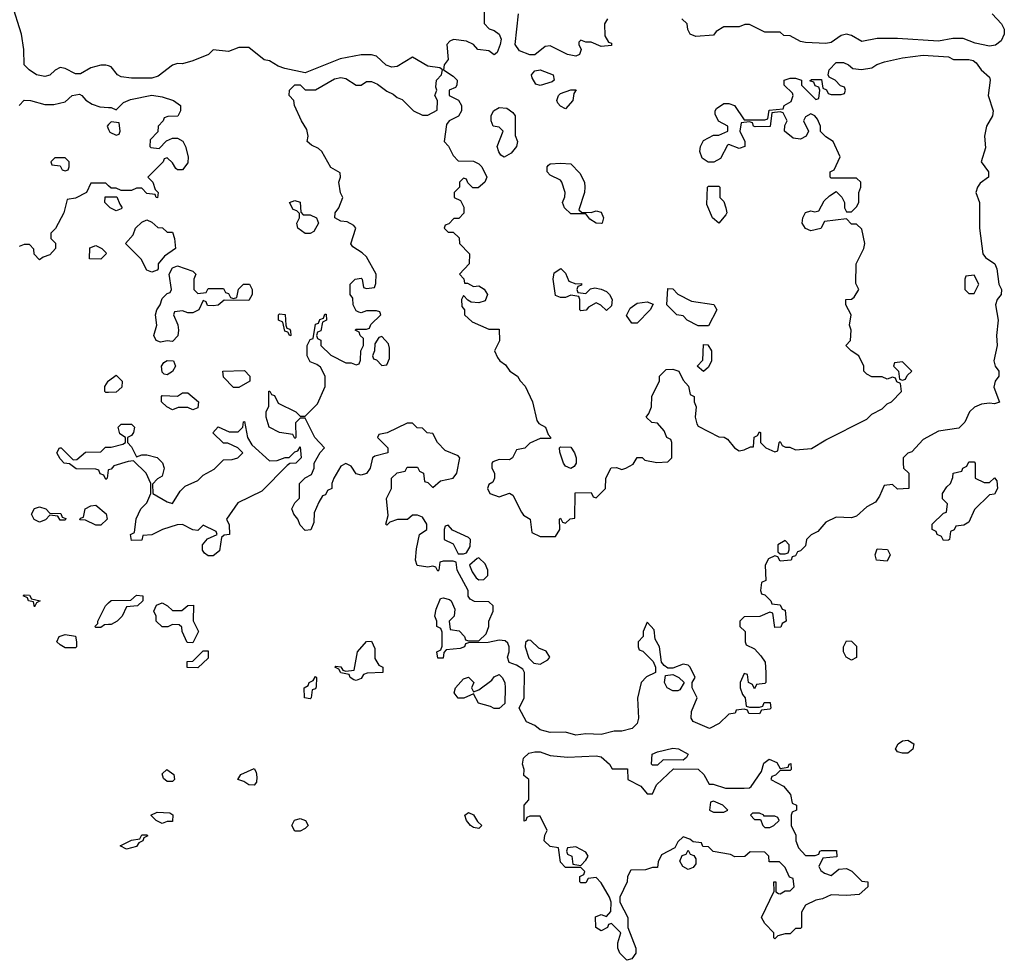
# Model space of a CAD drawing. Header units: inches. Extents: x 2769379 to 2883802, y 684208 to 828654.
# Tile 265 of 298: x 2829652 to 2833508, y 813422 to 817107. Entities that reach past the tile are written whole.
import ezdxf

# ---------------------------------------------------------------- set-up
doc = ezdxf.new("R2010")
doc.units = ezdxf.units.IN
doc.header["$MEASUREMENT"] = 0
doc.layers.add('C8821', color=7, linetype='Continuous')
doc.layers.add('C8831', color=7, linetype='Continuous')

msp = doc.modelspace()

# ---------------------------------------------------------------- linework, layer by layer
at = {"layer": 'C8821', "color": 2, "elevation": 2}
for points in [[(2830000, 816925.5), (2829990, 816929), (2829970, 816928.7), (2829930, 816918), (2829890, 816894), (2829870, 816894), (2829830, 816915.3), (2829810, 816919), (2829790.7, 816909.3), (2829770, 816889.2), (2829750, 816884), (2829718, 816890), (2829689, 816910), (2829669, 816930), (2829668.7, 816990), (2829659, 817050), (2829620.7, 817170)], [(2829650, 816770.8), (2829670, 816790.7), (2829694, 816790), (2829750, 816774.8), (2829785.6, 816774.4), (2829830, 816784.7), (2829858, 816810), (2829885.6, 816814.4), (2829896, 816810), (2829910.7, 816790.7), (2829935.3, 816775.3), (2829965.4, 816765.4), (2830000, 816762.8)], [(2830000, 816696), (2829994, 816690), (2830000, 816677.1)], [(2830000, 816456), (2829990, 816466), (2829930, 816466), (2829914, 816430), (2829870, 816408), (2829838, 816402), (2829824.7, 816350), (2829791.6, 816288.4), (2829774, 816270), (2829774, 816250), (2829791.6, 816231.6), (2829792, 816210), (2829770, 816186), (2829743.6, 816176.4), (2829730, 816166), (2829708.4, 816188.4), (2829707.3, 816207.3), (2829690, 816226), (2829670, 816226), (2829650, 816218)], [(2830000, 816376), (2829986, 816390), (2829987.3, 816412.7), (2830000, 816412.7)], [(2830000, 815646.5), (2829990, 815646), (2829986, 815650), (2829986, 815670), (2829998, 815690), (2830000, 815691.5)], [(2830000, 815342.7), (2829998, 815342), (2829994, 815310), (2829990, 815306), (2829982, 815322), (2829967.3, 815327.3), (2829962, 815342), (2829950, 815346), (2829872.7, 815347.3), (2829847.3, 815367.3), (2829826, 815370), (2829810, 815386), (2829798, 815410), (2829808, 815430), (2829814, 815430), (2829862, 815382), (2829876.4, 815383.6), (2829910, 815412), (2829970, 815414), (2829988.4, 815431.6), (2830000, 815431.8)], [(2830000, 814737.4), (2829983.6, 814736.4), (2829970, 814726), (2829950, 814726), (2829946, 814730), (2829958, 814742), (2829958, 814750), (2829988, 814810), (2830000, 814822)]]:
    msp.add_lwpolyline(points, dxfattribs=at)
for points in [[(2829830, 816566), (2829790, 816566), (2829774, 816550), (2829778, 816538), (2829810, 816534), (2829818, 816518), (2829830, 816514), (2829842, 816518), (2829846, 816530), (2829846, 816550)], [(2829970, 816169), (2829926, 816170), (2829927.3, 816212.7), (2829950, 816222), (2829974, 816210), (2829990, 816194), (2829991.3, 816190)], [(2829950, 815126), (2829910, 815146), (2829887.3, 815147.3), (2829890, 815154), (2829902, 815158), (2829908.9, 815191.1), (2829930, 815202), (2829950, 815204.7), (2829991.1, 815171.1), (2829994, 815150), (2829970, 815126)], [(2829810, 815146), (2829802, 815162), (2829770, 815166), (2829752.7, 815147.3), (2829730, 815138), (2829708.9, 815148.9), (2829698, 815170), (2829710, 815192), (2829730, 815198), (2829754, 815190), (2829770, 815174), (2829812.7, 815172.7), (2829818, 815158), (2829832.7, 815152.7), (2829830, 815146)], [(2829710, 814806), (2829706, 814826), (2829686, 814830), (2829682, 814842), (2829666, 814850), (2829670, 814854), (2829690, 814852), (2829698, 814838), (2829732, 814830), (2829718, 814822)], [(2829830, 814646), (2829810, 814658), (2829798, 814670), (2829806, 814690), (2829830, 814698), (2829870, 814692), (2829874, 814670), (2829874, 814650), (2829870, 814646)]]:
    msp.add_lwpolyline(points, close=True, dxfattribs=at)
at = {"layer": 'C8831', "color": 2, "elevation": 2}
for points in [[(2831471.3, 817150), (2831471.6, 817091.6), (2831491.1, 817071.1), (2831510, 817064.7), (2831530.4, 817050.4), (2831537.3, 817030), (2831534, 817010), (2831522, 816978), (2831510.7, 816969.3), (2831490, 816984), (2831446, 816990), (2831428.9, 817008.9), (2831402, 817022), (2831351.1, 817028.9), (2831336.9, 817023.1), (2831324.7, 817010), (2831330.4, 816950), (2831314.8, 816930), (2831312, 816910), (2831350, 816886), (2831366, 816870), (2831364.7, 816850), (2831358.8, 816841.2), (2831334, 816830), (2831334, 816810), (2831371.1, 816791.1), (2831382, 816770), (2831382, 816750), (2831371.1, 816728.9), (2831334, 816710), (2831323.6, 816696.4), (2831314, 816630), (2831331.6, 816611.6), (2831350, 816574), (2831370, 816554), (2831430, 816552), (2831450, 816542), (2831462, 816530), (2831482, 816490), (2831474, 816470), (2831447.3, 816447.3), (2831427.3, 816447.3), (2831407.3, 816467.3), (2831402, 816482), (2831390, 816486), (2831374, 816470), (2831374, 816450), (2831354, 816430), (2831354, 816410), (2831378, 816398), (2831391.6, 816371.6), (2831391.1, 816348.9), (2831371.6, 816328.4), (2831352.7, 816327.3), (2831332.7, 816307.3), (2831318, 816302), (2831314, 816290), (2831330, 816274), (2831350, 816274), (2831372.7, 816252.7), (2831374, 816230), (2831414, 816190), (2831412, 816150), (2831374, 816110), (2831391.6, 816091.6), (2831394, 816074), (2831406, 816074), (2831430, 816062), (2831450, 816064.7), (2831471.1, 816051.1), (2831484.7, 816030), (2831474.8, 816005.2), (2831450, 815998), (2831420.4, 816000.4), (2831407.3, 816007.3), (2831390, 816026), (2831382, 816010), (2831383.6, 815983.6), (2831394, 815970), (2831394, 815950), (2831423.6, 815923.6), (2831490, 815894), (2831530, 815894), (2831531.1, 815848.9), (2831512, 815810), (2831523.6, 815783.6), (2831532, 815770), (2831554.4, 815754.4), (2831572, 815730), (2831602, 815710), (2831611.6, 815691.6), (2831631.6, 815671.6), (2831661, 815610), (2831676.9, 815536.9), (2831685.4, 815525.4), (2831711.3, 815510), (2831722, 815482), (2831732, 815470), (2831730, 815466), (2831690, 815466), (2831650, 815448), (2831630, 815428), (2831598, 815422), (2831582, 815390), (2831570, 815382), (2831530, 815384), (2831504.9, 815375.1), (2831501, 815370), (2831501, 815350), (2831511.3, 815330), (2831512, 815310), (2831504.7, 815295.3), (2831490, 815286), (2831484.7, 815270), (2831494, 815250), (2831530, 815238), (2831570, 815252), (2831583.6, 815243.6), (2831616.9, 815176.9), (2831625.4, 815165.4), (2831652, 815150), (2831658, 815098), (2831690, 815082), (2831750, 815082), (2831768, 815110), (2831766, 815150), (2831770, 815154), (2831778, 815138), (2831790, 815134), (2831808.4, 815151.6), (2831826, 815154), (2831827.3, 815252.7), (2831890, 815254), (2831898, 815238), (2831910, 815234), (2831946, 815270), (2831948, 815310), (2831968.7, 815351.3), (2831990, 815352), (2832010, 815344.7), (2832026, 815350), (2832054.6, 815365.4), (2832070, 815392), (2832090, 815392), (2832101, 815381), (2832148, 815372), (2832190, 815374), (2832206, 815390), (2832206, 815450), (2832202, 815462), (2832186, 815470), (2832176.4, 815496.4), (2832150, 815526), (2832128.4, 815528.4), (2832106, 815550), (2832116.4, 815563.6), (2832126, 815590), (2832128.4, 815631.6), (2832158, 815690), (2832158, 815710), (2832184, 815736), (2832210, 815738), (2832234, 815730), (2832250, 815694), (2832271.6, 815671.6), (2832278, 815638), (2832294, 815630), (2832294, 815610), (2832302, 815590), (2832298, 815550), (2832303.6, 815523.6), (2832310, 815514), (2832390, 815472), (2832411.6, 815471.6), (2832423.6, 815463.6), (2832452, 815430), (2832470, 815418), (2832490, 815422), (2832514, 815434), (2832526, 815434), (2832528.4, 815471.6), (2832542, 815478), (2832550, 815492), (2832554, 815490), (2832554, 815450), (2832574, 815430), (2832610, 815414), (2832622, 815418), (2832626, 815450), (2832630, 815454), (2832638, 815438), (2832652, 815432), (2832668, 815432), (2832690, 815421), (2832752.7, 815427.3), (2832810, 815461), (2832970, 815542), (2832990, 815562), (2833030, 815582), (2833050, 815602), (2833066, 815610), (2833106, 815650), (2833102, 815682), (2833088, 815688), (2833082, 815702), (2833070, 815706), (2833050, 815698), (2833030, 815708), (2832990, 815708), (2832970, 815718), (2832958, 815730), (2832958, 815750), (2832938, 815790), (2832908.9, 815808.9), (2832888, 815830), (2832906, 815850), (2832908, 815890), (2832902, 815910), (2832908, 815950), (2832888, 815990), (2832888, 816010), (2832910, 816012), (2832920.4, 816019.6), (2832938, 816050), (2832927.3, 816072.7), (2832928.7, 816150), (2832958, 816210), (2832962, 816230), (2832950, 816286), (2832930, 816306), (2832910, 816306), (2832890, 816326), (2832803.6, 816316.4), (2832790, 816288), (2832750, 816279), (2832730, 816288.7), (2832717.2, 816310), (2832719.3, 816330), (2832730, 816351.3), (2832750, 816358), (2832766, 816354), (2832782, 816358), (2832803.1, 816396.9), (2832823.1, 816416.9), (2832850, 816434), (2832871.6, 816411.6), (2832882, 816390), (2832882, 816370), (2832890, 816354), (2832910, 816354), (2832930, 816374), (2832938, 816390), (2832938, 816430), (2832946, 816450), (2832946, 816470), (2832930, 816486), (2832830, 816486), (2832826, 816490), (2832826, 816510), (2832842, 816518), (2832866, 816570), (2832838, 816630), (2832810, 816648), (2832788.9, 816668.9), (2832788, 816690), (2832776.4, 816716.4), (2832766, 816730), (2832750, 816738), (2832730, 816726), (2832722, 816710), (2832742, 816670), (2832732, 816650), (2832710, 816639), (2832682, 816642), (2832648, 816670), (2832648.4, 816691.6), (2832658, 816710), (2832642, 816742), (2832630, 816746), (2832598, 816742), (2832591.6, 816688.4), (2832532.7, 816687.3), (2832526, 816690), (2832522, 816702), (2832510, 816706), (2832478, 816702), (2832472, 816670), (2832492, 816630), (2832492, 816610), (2832470, 816602), (2832430, 816618), (2832424.7, 816615.3), (2832396.9, 816563.1), (2832371.1, 816548.9), (2832348.4, 816548.4), (2832324.7, 816564.7), (2832315.3, 816590), (2832318, 816610), (2832330, 816634), (2832370, 816654), (2832390, 816654), (2832426, 816670), (2832426, 816690), (2832388.7, 816708.7), (2832376.4, 816736.4), (2832375.3, 816750), (2832381.2, 816758.8), (2832410, 816778), (2832430, 816778), (2832452, 816770), (2832490, 816714), (2832570, 816714), (2832582, 816718), (2832587.3, 816752.7), (2832642, 816758), (2832646, 816770), (2832673.6, 816786.4), (2832682, 816810), (2832679, 816819), (2832646, 816850), (2832646, 816870), (2832670, 816878), (2832690, 816878), (2832714, 816870), (2832714, 816850), (2832770, 816794), (2832782, 816798), (2832786, 816830), (2832782, 816842), (2832767.3, 816847.3), (2832762, 816862), (2832747.3, 816867.3), (2832752.7, 816872.7), (2832792.7, 816872.7), (2832798, 816838), (2832812, 816832), (2832818, 816818), (2832830, 816814), (2832870, 816814), (2832882, 816818), (2832886, 816830), (2832882, 816842), (2832867.3, 816847.3), (2832846, 816870), (2832822, 816882), (2832818, 816890), (2832822, 816910), (2832850, 816938.8), (2832878.5, 816938.5), (2832898, 816930), (2832915.3, 816915.3), (2832948.9, 816911.1), (2832990, 816918), (2833009.3, 816930.7), (2833039, 816941), (2833110, 816957.3), (2833190, 816967.3), (2833290, 816961), (2833310, 816951), (2833370, 816951.3), (2833386.4, 816946.4), (2833398, 816938), (2833418, 816910), (2833450, 816882), (2833453.4, 816870), (2833444.9, 816810), (2833464.9, 816750), (2833462, 816730), (2833438.8, 816690), (2833431, 816650), (2833434.8, 816605.2), (2833418, 816550), (2833446, 816510), (2833446.8, 816490), (2833414.4, 816465.6), (2833402.8, 816450), (2833397.3, 816430), (2833410.6, 816390), (2833410.6, 816290.6), (2833424.7, 816190), (2833434.4, 816174.4), (2833470.8, 816150), (2833478.8, 816130), (2833487.3, 816070), (2833497.3, 816050), (2833496.3, 816030), (2833480.7, 816010), (2833473.4, 815990), (2833483.8, 815930), (2833478, 815870), (2833480.5, 815830), (2833467.3, 815770), (2833473, 815750), (2833486.8, 815730), (2833486.8, 815710), (2833473, 815690), (2833466.8, 815666.8), (2833490, 815608.7), (2833470, 815601.2), (2833450, 815604), (2833419.6, 815600.4), (2833391.1, 815588.9), (2833372, 815570), (2833354, 815530), (2833330, 815506), (2833250, 815495.3), (2833190, 815462), (2833146, 815414), (2833130, 815408), (2833112, 815390), (2833112, 815370), (2833114, 815350), (2833134, 815330), (2833134, 815270), (2833090, 815268), (2833070, 815286), (2833038, 815282), (2833019.6, 815240.4), (2833003.6, 815216.4), (2832970, 815198), (2832930, 815162), (2832910, 815155.3), (2832850, 815158), (2832810, 815138), (2832778, 815102), (2832751.6, 815088.4), (2832734, 815070), (2832730, 815046), (2832710, 815026), (2832698, 815022), (2832690, 815006), (2832678, 815002), (2832674, 814990), (2832630, 814986), (2832622, 815002), (2832610, 815006), (2832585.4, 814994.6), (2832572, 814970), (2832574, 814910), (2832558, 814902), (2832554, 814870), (2832558, 814858), (2832570, 814854), (2832594, 814830), (2832598, 814818), (2832630, 814814), (2832638, 814798), (2832650, 814794), (2832654, 814750), (2832638, 814742), (2832632.7, 814727.3), (2832610, 814726), (2832602, 814782), (2832590, 814786), (2832551.3, 814768.7), (2832490, 814768), (2832472, 814750), (2832472, 814730), (2832494, 814710), (2832494, 814670), (2832498, 814658), (2832530, 814642), (2832555.3, 814615.3), (2832572, 814590), (2832574, 814550), (2832574, 814510), (2832570, 814506), (2832538, 814502), (2832530, 814486), (2832522, 814502), (2832506, 814510), (2832502, 814542), (2832490, 814546), (2832474, 814510), (2832474, 814490), (2832483.6, 814463.6), (2832494, 814450), (2832498, 814418), (2832510, 814414), (2832550, 814414), (2832562, 814418), (2832568.4, 814431.6), (2832592, 814432), (2832594, 814410), (2832590, 814406), (2832558, 814402), (2832550, 814388), (2832508.4, 814388.4), (2832502, 814402), (2832490, 814406), (2832458, 814402), (2832454, 814390), (2832430, 814386), (2832392, 814350), (2832354, 814330), (2832290, 814358), (2832282, 814370), (2832283.1, 814396.9), (2832306, 814450), (2832286, 814490), (2832286, 814510), (2832298, 814530), (2832278, 814570), (2832270, 814578), (2832250, 814582), (2832210, 814566), (2832190, 814566), (2832176.4, 814576.4), (2832166, 814590), (2832158, 814650), (2832140.4, 814680.4), (2832136.4, 814716.4), (2832110, 814746), (2832094, 814710), (2832094, 814690), (2832074, 814670), (2832074, 814650), (2832078, 814638), (2832092.7, 814632.7), (2832132.7, 814592.7), (2832142, 814570), (2832142, 814550), (2832107.3, 814532.7), (2832086, 814510), (2832071.1, 814448.9), (2832076, 814370), (2832070.8, 814350), (2832051.3, 814330), (2832010, 814319.5), (2831980.5, 814319.5), (2831930, 814306), (2831870, 814309.2), (2831830, 814303.7), (2831790, 814315.1), (2831730, 814314), (2831710, 814319), (2831690, 814325.2), (2831670, 814342), (2831636.4, 814356.4), (2831608, 814410), (2831628, 814450), (2831628.7, 814550), (2831622, 814562), (2831598, 814578), (2831568.7, 814588.7), (2831562, 814610), (2831569, 814630), (2831569, 814650), (2831564, 814664), (2831553.2, 814673.2), (2831530, 814676), (2831486.6, 814666.6), (2831410, 814666), (2831398, 814662), (2831394, 814650), (2831376.9, 814643.1), (2831322, 814638), (2831312.7, 814627.3), (2831310, 814606), (2831290, 814606), (2831286, 814630), (2831302, 814638), (2831307.3, 814652.7), (2831307.3, 814707.3), (2831302, 814722), (2831286, 814730), (2831286, 814750), (2831278, 814770), (2831283.1, 814796.9), (2831300.4, 814839.6), (2831310, 814842), (2831335.3, 814835.3), (2831342, 814830), (2831356.9, 814796.9), (2831354, 814770), (2831334, 814750), (2831338, 814718), (2831372.7, 814712.7), (2831394, 814690), (2831398, 814678), (2831410, 814674), (2831450, 814674), (2831479.3, 814700.7), (2831489, 814730), (2831488.9, 814751.1), (2831506, 814790), (2831506, 814810), (2831490, 814826), (2831432.7, 814827.3), (2831416.4, 814836.4), (2831408.9, 814848.9), (2831408, 814870), (2831366, 814950), (2831362, 814982), (2831350, 814986), (2831310, 814986), (2831298, 814982), (2831294, 814950), (2831290, 814946), (2831282, 814962), (2831270, 814966), (2831250, 814962), (2831208.9, 814968.9), (2831202, 814990), (2831205.6, 815034.4), (2831218, 815090), (2831246, 815110), (2831246, 815130), (2831230, 815158), (2831210, 815166), (2831190, 815166), (2831171.3, 815148.7), (2831131.6, 815148.4), (2831102, 815138), (2831090, 815126), (2831086, 815130), (2831095.3, 815164.7), (2831089.3, 815230.7), (2831108.7, 815270), (2831108, 815310), (2831130, 815332), (2831162, 815338), (2831170, 815354), (2831210, 815354), (2831218, 815338), (2831234, 815330), (2831238, 815298), (2831250, 815294), (2831270, 815274), (2831300.4, 815299.6), (2831350, 815311.3), (2831364, 815330), (2831375.3, 815390), (2831370, 815398), (2831319, 815419), (2831288, 815450), (2831270, 815486), (2831248.4, 815488.4), (2831230, 815506), (2831208.4, 815508.4), (2831190, 815526), (2831170, 815526), (2831091.6, 815488.4), (2831058, 815482), (2831054, 815470), (2831094, 815430), (2831094, 815410), (2831043.6, 815396.4), (2831034, 815390), (2831024.7, 815350), (2831010.9, 815329.1), (2830990, 815322), (2830970, 815328), (2830950, 815358), (2830930, 815368), (2830910, 815358), (2830882, 815310), (2830874, 815290), (2830874, 815270), (2830858, 815262), (2830850, 815246), (2830838, 815242), (2830823.6, 815216.4), (2830805.4, 815174.6), (2830803.6, 815136.4), (2830792, 815108), (2830770, 815106), (2830750, 815126), (2830742, 815150), (2830726, 815170), (2830718, 815190), (2830730, 815214), (2830747.3, 815232.7), (2830748, 815290), (2830770, 815312), (2830795.3, 815324.7), (2830806, 815350), (2830806, 815370), (2830828.4, 815411.6), (2830846, 815430), (2830808, 815470), (2830770, 815546), (2830750, 815546), (2830732.7, 815527.3), (2830734, 815470), (2830730, 815466), (2830722, 815482), (2830670, 815489), (2830629, 815510), (2830618, 815550), (2830618, 815570), (2830627.3, 815592.7), (2830628, 815652), (2830632, 815652), (2830638, 815638), (2830650, 815634), (2830664.7, 815604.7), (2830734, 815570), (2830750, 815554), (2830770, 815554), (2830818.6, 815601.4), (2830848, 815670), (2830848, 815710), (2830830, 815746), (2830816.4, 815756.4), (2830790, 815766), (2830778, 815790), (2830778, 815830), (2830790, 815854), (2830802, 815858), (2830810, 815914), (2830822, 815918), (2830827.3, 815932.7), (2830842, 815938), (2830847.3, 815952.7), (2830852.7, 815952.7), (2830854, 815930), (2830838, 815922), (2830831.6, 815888.4), (2830818, 815882), (2830814, 815870), (2830818, 815858), (2830831.6, 815851.6), (2830832, 815830), (2830870, 815792), (2830930, 815762), (2830950, 815762), (2830970, 815754), (2830982, 815758), (2830987.3, 815772.7), (2830988, 815810), (2830998, 815830), (2830998, 815858), (2830986, 815870), (2830982, 815882), (2830966, 815890), (2830970, 815894), (2831010, 815894), (2831022, 815898), (2831027.3, 815912.7), (2831066, 815950), (2831062, 815962), (2831050, 815966), (2831010, 815966), (2830990, 815958), (2830980.4, 815960.4), (2830970, 815966), (2830958, 815990), (2830956.4, 816016.4), (2830946, 816030), (2830946, 816070), (2830966, 816090), (2830990, 816094), (2830994, 816090), (2830998, 816058), (2831010, 816054), (2831042, 816058), (2831047.3, 816072.7), (2831048, 816110), (2831010, 816178), (2830993.6, 816193.6), (2830956.4, 816216.4), (2830948.4, 816228.4), (2830968, 816290), (2830960.4, 816300.4), (2830934.6, 816314.6), (2830910, 816318), (2830886, 816330), (2830888, 816350), (2830902, 816370), (2830918, 816410), (2830908.9, 816428.9), (2830902, 816470), (2830908, 816490), (2830907.3, 816507.3), (2830870, 816528), (2830835.3, 816590), (2830822, 816602), (2830794.6, 816614.6), (2830778, 816630), (2830782, 816650), (2830776.4, 816676.4), (2830755.3, 816710), (2830728, 816770), (2830726, 816790), (2830708, 816810), (2830708.7, 816830), (2830730, 816851.3), (2830750, 816851.3), (2830770, 816832), (2830810, 816832), (2830885.6, 816874.4), (2830910, 816880.7), (2830930, 816876.3), (2830970, 816850.7), (2830990, 816850.6), (2831010, 816864), (2831030, 816864.9), (2831053.5, 816853.5), (2831090, 816826), (2831115.3, 816815.3), (2831130, 816802), (2831150, 816794), (2831194, 816750), (2831230, 816732), (2831250, 816732), (2831287.3, 816752.7), (2831288, 816790), (2831278, 816810), (2831286, 816830), (2831282, 816842), (2831284, 816870), (2831304, 816890), (2831308, 816910), (2831298, 816918), (2831250, 816924.5), (2831190, 816959.3), (2831130, 816923.7), (2831110, 816920.9), (2831087.9, 816927.9), (2831050, 816964), (2831029.3, 816969.3), (2830990, 816969.3), (2830907.3, 816952.7), (2830770, 816899), (2830690, 816916), (2830664.8, 816924.8), (2830630, 816945.2), (2830609.3, 816949.3), (2830550, 816998), (2830510, 816998), (2830470, 816982), (2830410, 816988), (2830392, 816970), (2830330, 816945.2), (2830290, 816934), (2830270, 816935.3), (2830250, 816929), (2830194.4, 816885.6), (2830170, 816877), (2830090, 816877), (2830050, 816882.7), (2830035.3, 816890), (2830010, 816922), (2830000, 816925.5)], [(2831954, 817110), (2831942, 817090), (2831943.6, 817043.6), (2831958, 817018), (2831970, 817014), (2831970, 817006), (2831930, 817002), (2831890, 817018), (2831870, 817018), (2831850, 817026), (2831842, 817018), (2831842, 817010), (2831851.3, 816990), (2831844.7, 816970), (2831830, 816963.7), (2831798, 816970), (2831730, 817004), (2831710, 817002), (2831670, 816969.3), (2831650, 816969.3), (2831610, 816984.5), (2831592.3, 817010), (2831606, 817130)], [(2833461.3, 817130), (2833497.1, 817090), (2833508.4, 817070), (2833508.2, 817050), (2833496.7, 817023.3), (2833473.4, 817006.6), (2833450, 817002.7), (2833394.5, 817014.5), (2833347.1, 817032.9), (2833306.8, 817033.2), (2833250, 817022), (2833090, 817033.2), (2833010, 817032.7), (2832950, 817021.2), (2832910, 817045.2), (2832890, 817049.3), (2832870, 817045.2), (2832830, 817017.2), (2832810, 817013.2), (2832730, 817017.2), (2832710, 817021.2), (2832670, 817044), (2832645.2, 817045.2), (2832630, 817058), (2832570, 817058), (2832510, 817088), (2832492.7, 817087.3), (2832470, 817078), (2832410, 817078), (2832379.6, 817060.4), (2832370, 817046), (2832300.2, 817040.2), (2832278, 817050), (2832268.4, 817068.4), (2832266, 817090), (2832246, 817110)], [(2830000, 816762.8), (2830010, 816762), (2830030, 816754), (2830058, 816782), (2830086.6, 816793.4), (2830170, 816810.7), (2830210, 816804.7), (2830254, 816790), (2830282, 816770), (2830282, 816750), (2830271.1, 816728.9), (2830232.7, 816727.3), (2830218, 816722), (2830214, 816710), (2830194, 816690), (2830192.7, 816667.3), (2830163.6, 816636.4), (2830162, 816610), (2830165.4, 816605.4), (2830198, 816602), (2830227.3, 816632.7), (2830250, 816642), (2830270, 816642), (2830291.3, 816631.3), (2830302, 816610), (2830311.3, 816570), (2830310, 816546), (2830290, 816518), (2830270, 816518), (2830263.1, 816523.1), (2830250, 816546), (2830230, 816566), (2830218, 816562), (2830214, 816550), (2830154, 816490), (2830174, 816470), (2830182, 816442), (2830194, 816430), (2830191.6, 816408.4), (2830186, 816410), (2830182, 816422), (2830150, 816426), (2830130, 816446), (2830110, 816446), (2830090, 816438), (2830050, 816438), (2830030, 816446), (2830010, 816446), (2830000, 816456)], [(2830000, 816677.1), (2830005.4, 816665.4), (2830030, 816654), (2830042, 816658), (2830046, 816670), (2830042, 816702), (2830010, 816706), (2830000, 816696)], [(2830000, 816412.7), (2830032.7, 816412.7), (2830043.6, 816383.6), (2830054, 816370), (2830050, 816366), (2830030, 816358), (2830006, 816370), (2830000, 816376)], [(2830000, 815691.5), (2830030, 815714), (2830054, 815690), (2830052.7, 815667.3), (2830030, 815648), (2830000, 815646.5)], [(2830000, 815431.8), (2830010, 815432), (2830056.4, 815443.6), (2830066, 815450), (2830066, 815470), (2830044.7, 815484.7), (2830038, 815510), (2830050, 815522), (2830090, 815522), (2830102, 815510), (2830098, 815490), (2830090, 815478), (2830074, 815470), (2830074, 815450), (2830090, 815434), (2830110, 815394), (2830130, 815402), (2830150, 815402), (2830190, 815391.3), (2830210.8, 815370.8), (2830218, 815350), (2830210, 815318), (2830191.6, 815308.4), (2830172.7, 815287.3), (2830174, 815250), (2830230, 815218), (2830250, 815212), (2830280.2, 815259.8), (2830300.2, 815279.8), (2830350, 815302), (2830370, 815322), (2830413.6, 815346.4), (2830450, 815382), (2830483.6, 815383.6), (2830506, 815390), (2830526, 815410), (2830506, 815430), (2830467.3, 815447.3), (2830450, 815448), (2830408, 815488), (2830430, 815512), (2830472.7, 815492.7), (2830507.3, 815492.7), (2830526, 815510), (2830528.4, 815531.6), (2830532.7, 815532.7), (2830544.7, 815470), (2830561, 815441), (2830630, 815378), (2830660.4, 815379.6), (2830692, 815392), (2830708, 815392), (2830730, 815414), (2830742, 815418), (2830750, 815434), (2830754, 815390), (2830734, 815370), (2830710, 815368), (2830699.6, 815360.4), (2830599.8, 815260.2), (2830506.4, 815213.6), (2830462, 815150), (2830472.7, 815127.3), (2830474, 815090), (2830452.7, 815087.3), (2830442, 815078), (2830434.4, 815025.6), (2830410, 815006), (2830390, 815006), (2830376.4, 815016.4), (2830368.4, 815028.4), (2830368, 815050), (2830387.3, 815072.7), (2830426, 815090), (2830422, 815102), (2830370, 815126), (2830350, 815106), (2830330, 815108), (2830290, 815128.7), (2830268.4, 815128.4), (2830210.9, 815109.1), (2830170, 815088.7), (2830134, 815086), (2830130, 815068), (2830090, 815066), (2830086, 815090), (2830102, 815098), (2830108.4, 815151.6), (2830126, 815190), (2830150, 815214), (2830166, 815250), (2830166, 815290), (2830148, 815330), (2830098, 815378), (2830076.4, 815376.4), (2830021, 815359), (2830010, 815346), (2830000, 815342.7)], [(2830000, 814822), (2830010, 814832), (2830087.3, 814832.7), (2830110, 814852), (2830134, 814850), (2830134, 814830), (2830114, 814810), (2830070, 814806), (2830054, 814770), (2830034, 814750), (2830010, 814738), (2830000, 814737.4)]]:
    msp.add_lwpolyline(points, dxfattribs=at)
for points in [[(2831690, 816848.7), (2831674, 816854), (2831659.3, 816879.3), (2831656, 816890), (2831670, 816906.8), (2831690, 816910.6), (2831741, 816890), (2831744.7, 816870), (2831737.3, 816862.7)], [(2831790, 816758), (2831770, 816768), (2831760.2, 816780.2), (2831755.3, 816790), (2831762, 816810), (2831770, 816818), (2831810, 816831.3), (2831831.6, 816831.6), (2831822, 816818), (2831818, 816790)], [(2831550, 816568), (2831536.4, 816576.4), (2831528.4, 816588.4), (2831522, 816610), (2831546, 816670), (2831530, 816686), (2831506, 816690), (2831498, 816710), (2831498, 816730), (2831508, 816750), (2831530, 816762), (2831559.6, 816759.6), (2831583.6, 816743.6), (2831592, 816730), (2831592.7, 816652.7), (2831602, 816630), (2831598, 816610), (2831576.9, 816583.1)], [(2831890, 816351.3), (2831910, 816358), (2831930, 816352), (2831938, 816330), (2831934, 816310), (2831930, 816308), (2831910, 816309), (2831884.7, 816324.7), (2831870, 816346), (2831810, 816346), (2831786, 816370), (2831778, 816390), (2831787.3, 816412.7), (2831788, 816430), (2831775.3, 816470), (2831770, 816478), (2831730, 816498), (2831718, 816510), (2831718, 816530), (2831723.1, 816536.9), (2831730, 816542), (2831770, 816544.7), (2831810, 816542), (2831846, 816506), (2831864.7, 816470), (2831866, 816450), (2831864.7, 816430), (2831842, 816362), (2831852.7, 816352.7)], [(2832390, 816309), (2832366, 816330), (2832343.1, 816383.1), (2832346, 816450), (2832350, 816454), (2832390, 816454), (2832394, 816450), (2832394, 816410), (2832410, 816394), (2832418, 816370), (2832421, 816350), (2832418, 816342)], [(2830762, 816342), (2830790, 816342), (2830814, 816330), (2830822, 816310), (2830803.6, 816276.4), (2830790, 816268.7), (2830770, 816269), (2830742, 816290), (2830738, 816310), (2830748, 816330), (2830747.3, 816347.3), (2830738, 816358), (2830723.1, 816363.1), (2830709.1, 816390.9), (2830730, 816398), (2830750, 816391.3), (2830752.7, 816352.7)], [(2830230, 816274), (2830250, 816274), (2830258, 816250), (2830262, 816210), (2830219.6, 816180.4), (2830194, 816150), (2830194, 816130), (2830190, 816126), (2830170, 816118), (2830150, 816126), (2830128.4, 816168.4), (2830066, 816230), (2830096.4, 816263.6), (2830106, 816290), (2830130, 816314), (2830150, 816322), (2830170, 816314), (2830192.7, 816292.7), (2830211.6, 816291.6)], [(2830350, 816034), (2830382, 816038), (2830390, 816054), (2830450, 816054), (2830458, 816038), (2830470, 816034), (2830478, 816018), (2830490, 816014), (2830502, 816018), (2830508.7, 816051.3), (2830528.9, 816071.1), (2830552, 816070), (2830562, 816050), (2830562, 816030), (2830550, 816006), (2830452.7, 816007.3), (2830430, 815988), (2830410, 815986), (2830387.3, 815987.3), (2830382, 816002), (2830370, 816006), (2830354, 815970), (2830330, 815958), (2830310, 815958), (2830290, 815966), (2830258, 815962), (2830254, 815950), (2830271.6, 815911.6), (2830274, 815890), (2830271.6, 815868.4), (2830250, 815846), (2830230, 815848), (2830203.1, 815843.1), (2830186, 815850), (2830178, 815870), (2830188.7, 815910), (2830184, 815950), (2830189, 815970), (2830202, 815990), (2830210, 816014), (2830230, 816034), (2830242, 816038), (2830246, 816050), (2830238, 816110), (2830250, 816134), (2830270, 816142), (2830330, 816122), (2830342, 816110), (2830334, 816090), (2830334, 816050)], [(2831830, 816072), (2831852.7, 816072.7), (2831852.7, 816067.3), (2831838, 816062), (2831834, 816050), (2831838, 816038), (2831870, 816034), (2831888, 816052), (2831904, 816056), (2831930, 816051.3), (2831950, 816042), (2831962, 816030), (2831972, 816010), (2831970, 815986), (2831950, 815968), (2831928.4, 815988.4), (2831910, 815998), (2831879.6, 815980.4), (2831870.9, 815969.1), (2831850, 815966), (2831846, 815970), (2831846, 816010), (2831842, 816022), (2831810, 816028), (2831790, 816018), (2831770, 816018), (2831750, 816026), (2831742, 816090), (2831744.7, 816115.3), (2831771.6, 816131.6), (2831790, 816114), (2831802.8, 816082.8)], [(2833390, 816106), (2833358, 816102), (2833354, 816090), (2833354, 816050), (2833370, 816034), (2833390, 816034), (2833408, 816070)], [(2832310, 815908), (2832266, 815930), (2832250, 815946), (2832226, 815950), (2832186, 815990), (2832190, 816054), (2832210, 816052), (2832230, 816032), (2832283.6, 816003.6), (2832371, 815991), (2832382, 815970), (2832350, 815908)], [(2832050, 815918), (2832028.4, 815948.4), (2832043.1, 815976.9), (2832070, 815996), (2832110, 816002), (2832132.7, 815992.7), (2832122, 815970), (2832070, 815918)], [(2830710, 815868), (2830702, 815882), (2830690, 815886), (2830682, 815922), (2830666, 815930), (2830666, 815950), (2830670, 815954), (2830691.6, 815951.6), (2830694, 815910), (2830698, 815898), (2830710, 815894), (2830712.7, 815887.3), (2830714, 815870)], [(2831070, 815866), (2831058, 815862), (2831043.6, 815836.4), (2831042, 815810), (2831034, 815790), (2831038, 815778), (2831050, 815774), (2831070, 815752), (2831090, 815754), (2831100.4, 815779.6), (2831100.4, 815820.4), (2831096.4, 815836.4)], [(2832330, 815728.7), (2832306, 815750), (2832327.3, 815772.7), (2832330, 815834), (2832347.3, 815832.7), (2832362, 815810), (2832362, 815770), (2832350, 815746)], [(2830230, 815715.3), (2830218, 815718), (2830210, 815726), (2830208, 815750), (2830216.4, 815763.6), (2830230, 815772), (2830254, 815770), (2830262, 815750), (2830250, 815728)], [(2833110, 815766), (2833078, 815762), (2833074, 815750), (2833094, 815730), (2833098, 815698), (2833110, 815694), (2833122, 815698), (2833127.3, 815712.7), (2833146, 815730)], [(2830490, 815666), (2830450, 815706), (2830448, 815730), (2830532.7, 815732.7), (2830554, 815710), (2830554, 815690), (2830510, 815666)], [(2830330, 815578), (2830310, 815588), (2830272.7, 815587.3), (2830250, 815578), (2830228, 815590), (2830208, 815610), (2830208, 815630), (2830210, 815634), (2830270, 815632), (2830290, 815644.7), (2830310, 815644.7), (2830352, 815610), (2830350, 815586)], [(2831810, 815348), (2831790, 815358), (2831782, 815370), (2831768, 815412), (2831766, 815430), (2831770, 815434), (2831810, 815432), (2831824.7, 815410), (2831831.3, 815390), (2831831.1, 815368.9), (2831823.6, 815356.4)], [(2833430, 815294), (2833450, 815294), (2833470, 815312), (2833479.6, 815299.6), (2833482, 815270), (2833470, 815248), (2833450, 815246), (2833391.6, 815188.4), (2833370, 815138), (2833350, 815126), (2833318, 815122), (2833312, 815108), (2833298, 815102), (2833294, 815070), (2833290, 815068), (2833270, 815066), (2833262, 815082), (2833246, 815090), (2833242, 815102), (2833226, 815110), (2833226, 815130), (2833270, 815174), (2833282, 815178), (2833286, 815210), (2833266, 815230), (2833266, 815250), (2833283.1, 815276.9), (2833298, 815290), (2833307.3, 815312.7), (2833308, 815330), (2833342, 815338), (2833346, 815350), (2833362, 815358), (2833370, 815374), (2833390, 815374), (2833394, 815370), (2833394, 815310)], [(2831330, 815126), (2831318, 815122), (2831314, 815110), (2831314, 815070), (2831350, 815054), (2831370, 815014), (2831390, 815014), (2831402, 815018), (2831416.4, 815043.6), (2831418, 815070), (2831410, 815078), (2831347.3, 815107.3)], [(2832650, 815066), (2832622, 815050), (2832622, 815022), (2832630, 815014), (2832650, 815014), (2832662, 815018), (2832666, 815030), (2832666, 815050)], [(2833050, 814986), (2833008, 814990), (2833002, 815010), (2833010, 815034), (2833051.1, 815031.1), (2833062, 815010)], [(2831450, 814998), (2831443.6, 814996.4), (2831414, 814970), (2831423.6, 814943.6), (2831439.6, 814919.6), (2831450, 814912), (2831470, 814914), (2831486, 814930), (2831486, 814950), (2831474.6, 814974.6)], [(2830250, 814792), (2830287.3, 814792.7), (2830310, 814812), (2830332.7, 814812.7), (2830331.6, 814751.6), (2830352, 814710), (2830330, 814666), (2830307.3, 814667.3), (2830288, 814710), (2830287.3, 814727.3), (2830276.4, 814736.4), (2830250, 814738), (2830231.6, 814728.4), (2830210, 814728), (2830186, 814750), (2830186, 814770), (2830178, 814790), (2830187.3, 814812.7), (2830210, 814822), (2830230.9, 814810.9)], [(2830970, 814518), (2830960.4, 814520.4), (2830946, 814530), (2830942, 814542), (2830910, 814548), (2830902, 814562), (2830886, 814570), (2830890, 814574), (2830910, 814572), (2830918, 814558), (2830930, 814554), (2830962, 814558), (2830975.3, 814630), (2831010, 814671.3), (2831030, 814672), (2831043.6, 814643.6), (2831043.6, 814603.6), (2831058, 814578), (2831074, 814570), (2831074, 814550), (2831012.7, 814547.3), (2830998, 814542), (2830990, 814526)], [(2831643.6, 814676.4), (2831632.7, 814667.3), (2831632, 814650), (2831646, 814606), (2831666, 814586), (2831690, 814582), (2831720.4, 814599.6), (2831728, 814610), (2831713.6, 814633.6), (2831684.7, 814644.7), (2831654.6, 814674.6)], [(2832910, 814598), (2832889.1, 814609.1), (2832878, 814630), (2832878, 814650), (2832890, 814674), (2832910, 814672), (2832930, 814652), (2832930, 814608.7)], [(2830350, 814568), (2830308.4, 814568.4), (2830307.3, 814592.7), (2830330, 814594), (2830370, 814634), (2830390, 814634), (2830390, 814606)], [(2830790, 814446), (2830768, 814450), (2830766, 814490), (2830782, 814498), (2830786, 814510), (2830802, 814518), (2830810, 814534), (2830814, 814530), (2830812.7, 814492.7), (2830810, 814486), (2830798, 814482), (2830794, 814450)], [(2831510, 814408), (2831496.4, 814416.4), (2831449.1, 814429.1), (2831430, 814466), (2831391.1, 814448.9), (2831369, 814449), (2831354, 814470), (2831359, 814490), (2831390, 814524.7), (2831410, 814531), (2831431.3, 814510), (2831422, 814490), (2831430, 814474), (2831450, 814482), (2831501.2, 814518.8), (2831510, 814532), (2831530, 814542), (2831542, 814530), (2831552, 814510), (2831554, 814490), (2831551.6, 814428.4), (2831530, 814408)], [(2832210, 814478), (2832188, 814490), (2832178, 814510), (2832182, 814538), (2832210, 814542), (2832234, 814530), (2832254, 814510), (2832238, 814482), (2832230, 814478)], [(2833110, 814234), (2833090, 814238), (2833082, 814250), (2833093.2, 814270), (2833110, 814282), (2833130, 814284.9), (2833154, 814270), (2833150, 814248.7), (2833130, 814234)], [(2832250, 814206), (2832172.7, 814207.3), (2832150, 814186), (2832130, 814186), (2832126, 814190), (2832129, 814230), (2832150, 814238.8), (2832210, 814253), (2832232, 814250), (2832270.8, 814230), (2832263.6, 814216.4)], [(2831798, 814218), (2831910, 814222.8), (2831930, 814218.8), (2831962, 814190), (2831972.7, 814172.7), (2832032.7, 814172.7), (2832034, 814130), (2832084.7, 814104.7), (2832110, 814074), (2832130, 814074), (2832146, 814110), (2832212.7, 814172.7), (2832310, 814171), (2832331.3, 814150), (2832352, 814112), (2832368, 814112), (2832416.9, 814096.9), (2832490, 814096), (2832510, 814098), (2832516.5, 814103.5), (2832558, 814162), (2832566.3, 814193.7), (2832588, 814210), (2832616.9, 814196.9), (2832630, 814174), (2832662, 814178), (2832666, 814190), (2832672.7, 814192.7), (2832674, 814170), (2832670, 814166), (2832630, 814166), (2832612.7, 814147.3), (2832598, 814142), (2832594, 814130), (2832643.6, 814103.6), (2832671.6, 814071.6), (2832678, 814038), (2832694, 814030), (2832694, 814010), (2832678, 814002), (2832674, 813990), (2832674, 813950), (2832691.6, 813911.6), (2832692, 813890), (2832702, 813862), (2832730, 813832), (2832767.3, 813832.7), (2832782, 813838), (2832786, 813850), (2832792.7, 813852.7), (2832851.6, 813851.6), (2832852.7, 813827.3), (2832798, 813822), (2832782, 813790), (2832790, 813774), (2832803.6, 813763.6), (2832830, 813754), (2832860.4, 813779.6), (2832890, 813782), (2832911.1, 813771.1), (2832950, 813732), (2832974, 813730), (2832974, 813710), (2832939.6, 813680.4), (2832890, 813675.3), (2832830, 813678), (2832796.9, 813663.1), (2832770, 813658), (2832730, 813638), (2832714, 813610), (2832714, 813550), (2832710, 813546), (2832690, 813546), (2832670, 813526), (2832650, 813526), (2832622, 813518), (2832610, 813506), (2832606, 813510), (2832606, 813530), (2832570, 813566), (2832558, 813590), (2832607.3, 813692.7), (2832606, 813730), (2832614, 813730), (2832614, 813690), (2832623.6, 813683.6), (2832630, 813682), (2832650, 813694), (2832670, 813694), (2832686, 813710), (2832682, 813742), (2832667.3, 813747.3), (2832650, 813786), (2832627.3, 813807.3), (2832588, 813808), (2832586, 813830), (2832570, 813846), (2832512.7, 813847.3), (2832491.6, 813828.4), (2832452.7, 813827.3), (2832436.4, 813836.4), (2832368.4, 813848.4), (2832350, 813866), (2832327.3, 813867.3), (2832322, 813882), (2832290, 813886), (2832276.4, 813896.4), (2832250, 813906), (2832230, 813886), (2832218, 813862), (2832165.4, 813834.6), (2832152.7, 813807.3), (2832150, 813786), (2832130, 813786), (2832103.6, 813776.4), (2832045.4, 813774.6), (2832032, 813750), (2832031.1, 813728.9), (2832002, 813670), (2832002, 813650), (2832034, 813590), (2832034, 813550), (2832064.7, 813470), (2832064.7, 813450), (2832050, 813428), (2832030, 813422), (2832002, 813450), (2831995.3, 813470), (2831995.3, 813490), (2832006, 813530), (2831970, 813566), (2831958, 813562), (2831954, 813550), (2831930, 813538), (2831908.7, 813550), (2831907.3, 813592.7), (2831930, 813602), (2831950, 813594), (2831967.3, 813612.7), (2831968, 813650), (2831962, 813670), (2831930, 813726), (2831910, 813746), (2831878, 813742), (2831870, 813726), (2831850, 813726), (2831846, 813730), (2831846, 813750), (2831862, 813758), (2831866, 813770), (2831850, 813786), (2831790, 813786), (2831770, 813806), (2831762, 813862), (2831730, 813868), (2831706, 813890), (2831708.4, 813911.6), (2831718, 813930), (2831690, 813986), (2831650, 813986), (2831638, 813982), (2831634, 813970), (2831627.3, 813967.3), (2831628, 814030), (2831646, 814050), (2831646, 814130), (2831626, 814146), (2831628, 814170), (2831621.2, 814190), (2831625.8, 814214.2), (2831646.6, 814233.4), (2831670, 814239.3), (2831690, 814239.1), (2831730, 814224)], [(2830230, 814122), (2830214.6, 814134.6), (2830210, 814152), (2830228, 814170), (2830256, 814150), (2830258, 814130), (2830250, 814122)], [(2830570, 814108.7), (2830550, 814109), (2830530, 814122), (2830506, 814130), (2830518, 814150), (2830570, 814173.4), (2830578.5, 814158.5), (2830581, 814139), (2830579.8, 814120.2)], [(2832370, 814046), (2832358, 814042), (2832354, 814010), (2832370, 814002), (2832410, 814002), (2832426, 814010), (2832406, 814030)], [(2830210, 813958), (2830186, 813970), (2830166, 813990), (2830190, 814002), (2830239.6, 813999.6), (2830251.6, 813991.6), (2830250, 813966), (2830230, 813966)], [(2830730, 813928), (2830718, 813950), (2830728.9, 813971.1), (2830750, 813978), (2830772, 813970), (2830782, 813950), (2830770, 813938), (2830750, 813928)], [(2831450, 813938), (2831430, 813942), (2831418, 813950), (2831402, 813970), (2831395.3, 813990), (2831410, 814001), (2831430, 813992), (2831445.4, 813965.4), (2831462, 813950)], [(2832550, 813998), (2832522, 813998), (2832514, 813990), (2832530, 813974), (2832554, 813974), (2832562, 813950), (2832570, 813942), (2832590, 813942), (2832606, 813950), (2832626, 813970), (2832622, 813982), (2832610, 813986), (2832566, 813986), (2832566, 813990)], [(2830070, 813858), (2830046, 813870), (2830090, 813892), (2830122, 813898), (2830130, 813914), (2830150, 813914), (2830154, 813910), (2830138, 813902), (2830134, 813890), (2830118, 813882), (2830110, 813868)], [(2831830, 813866), (2831798, 813862), (2831794, 813850), (2831798, 813838), (2831814, 813830), (2831818, 813798), (2831850, 813794), (2831870, 813814), (2831878, 813830), (2831870, 813846)], [(2832270, 813778), (2832248.9, 813788.9), (2832238, 813810), (2832247.3, 813832.7), (2832262, 813838), (2832270, 813854), (2832278, 813838), (2832292.7, 813832.7), (2832299.6, 813819.6), (2832299.6, 813800.4), (2832290, 813786)]]:
    msp.add_lwpolyline(points, close=True, dxfattribs=at)

doc.saveas('drawing.dxf')
